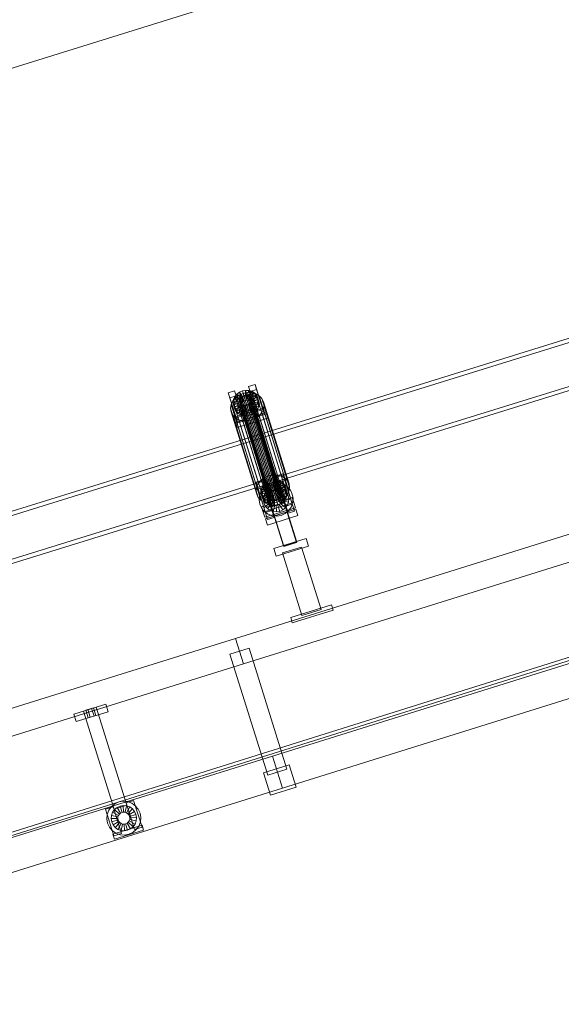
# Model space of a CAD drawing. Header units: millimetres. Extents: x -4395 to 65662, y -65530 to 6847.
# Tile 798 of 1034: x 17871 to 18682, y 692 to 2167. Entities that reach past the tile are written whole.
import ezdxf

# ---------------------------------------------------------------- set-up
doc = ezdxf.new("R2010")
doc.units = ezdxf.units.MM
doc.layers.add('COTAS_P', color=1, linetype='Continuous', lineweight=0)
doc.layers.add('lateral_C02', color=7, linetype='Continuous', lineweight=0)
doc.dimstyles.new('R19_100', dxfattribs={"dimtxt": 250, "dimasz": 150, "dimexe": 150, "dimexo": 80, "dimgap": 100, "dimtad": 1, "dimtih": 1, "dimtoh": 1, "dimdsep": 46, "dimcen": 0.09, "dimadec": 0, "dimazin": 0, "dimtfac": 1, "dimtdec": 4, "dimtofl": 0, "dimtmove": 0, "dimatfit": 3, "dimfxl": 1, "dimtolj": 1, "dimtzin": 0, "dimarcsym": 0})

# ---------------------------------------------------------------- blocks, each defined once
blk = doc.blocks.new('DIM_R33_4')
at = {"layer": 'COTAS_P'}
for p, q in [((15248.4, 1279.1), (24311.8, 4109.1)), ((24311.8, 4109.1), (24155.2, 4107.3)), ((24311.8, 4109.1), (24182.1, 4021.4)), ((24580.1, 3250), (24311.8, 4109.1)), ((15248.4, 1279.1), (15378.1, 1366.8)), ((15248.4, 1279.1), (15405, 1280.8)), ((15516.6, 420), (15248.4, 1279.1))]:
    blk.add_line(p, q, dxfattribs=at)
blk.add_text('9495 P', height=250, rotation=17.3406, dxfattribs=at).set_placement((19750.3, 2789.5))

msp = doc.modelspace()

# ---------------------------------------------------------------- linework, layer by layer
at = {"layer": 'lateral_C02'}
for p, q in [((15575.415, 232.817), (24634.01, 3078.273)), ((15576.913, 228.047), (24635.508, 3073.503)), ((19160.686, 1834.799), (18224.729, 1544.304)), ((18226.507, 1538.574), (19162.465, 1829.068)), ((18245.131, 1478.568), (19181.088, 1769.063)), ((19182.867, 1763.333), (18246.91, 1472.838)), ((18182.856, 1608.21), (18192.401, 1611.191)), ((18185.236, 1600.541), (18182.856, 1608.21)), ((18182.856, 1608.21), (18194.606, 1570.688)), ((18192.401, 1611.191), (18194.782, 1603.522)), ((18204.152, 1573.668), (18192.401, 1611.191)), ((18195.606, 1605.973), (18199.515, 1608.823)), ((18199.515, 1608.823), (18204.051, 1610.795)), ((18204.35, 1602.043), (18199.515, 1608.823)), ((18199.515, 1608.823), (18201.555, 1602.249)), ((18204.051, 1610.795), (18208.903, 1611.754)), ((18206.499, 1602.977), (18204.051, 1610.795)), ((18204.051, 1610.795), (18206.091, 1604.221)), ((18205.204, 1607.033), (18211.691, 1608.316)), ((18208.797, 1603.432), (18208.903, 1611.754)), ((18208.903, 1611.754), (18213.742, 1611.636)), ((18208.903, 1611.754), (18210.943, 1605.181)), ((18211.089, 1603.376), (18213.742, 1611.636)), ((18211.691, 1608.316), (18218.16, 1608.158)), ((18211.691, 1608.316), (18249.946, 1485.061)), ((18213.219, 1602.814), (18218.237, 1610.449)), ((18213.401, 1617.748), (18222.947, 1620.728)), ((18215.782, 1610.079), (18213.401, 1617.748)), ((18213.401, 1617.748), (18225.152, 1580.225)), ((18213.742, 1611.636), (18218.237, 1610.449)), ((18213.742, 1611.636), (18215.782, 1605.063)), ((18215.04, 1601.783), (18222.083, 1608.273)), ((18225.327, 1613.059), (18215.782, 1610.079)), ((18227.532, 1572.556), (18215.782, 1610.079)), ((18218.16, 1608.158), (18224.17, 1606.57)), ((18218.16, 1608.158), (18256.415, 1484.903)), ((18218.237, 1610.449), (18222.083, 1608.273)), ((18218.237, 1610.449), (18220.278, 1603.875)), ((18222.083, 1608.273), (18225.017, 1605.256)), ((18222.083, 1608.273), (18224.123, 1601.699)), ((18222.947, 1620.728), (18225.327, 1613.059)), ((18234.698, 1583.206), (18222.947, 1620.728)), ((18225.327, 1613.059), (18237.078, 1575.537)), ((18194.782, 1603.522), (18185.236, 1600.541)), ((18196.987, 1563.019), (18185.236, 1600.541)), ((18187.316, 1590.549), (18189.881, 1595.864)), ((18189.881, 1595.864), (18193.915, 1600.587)), ((18189.881, 1595.864), (18228.136, 1472.61)), ((18189.98, 1594.316), (18190.67, 1598.464)), ((18199.833, 1595.172), (18189.98, 1594.316)), ((18189.98, 1594.316), (18192.02, 1587.743)), ((18190.566, 1590.279), (18189.98, 1594.316)), ((18200.111, 1593.26), (18190.566, 1590.279)), ((18190.67, 1598.464), (18192.589, 1602.44)), ((18200.16, 1597.137), (18190.67, 1598.464)), ((18190.67, 1598.464), (18192.71, 1591.89)), ((18192.589, 1602.44), (18195.606, 1605.973)), ((18201.069, 1599.02), (18192.589, 1602.44)), ((18192.589, 1602.44), (18194.629, 1595.867)), ((18194.629, 1595.867), (18192.71, 1591.89)), ((18193.828, 1240.226), (19339.287, 1597.888)), ((18193.915, 1600.587), (18199.141, 1604.397)), ((18193.915, 1600.587), (18232.169, 1477.333)), ((18197.646, 1599.4), (18194.629, 1595.867)), ((18194.629, 1595.867), (18203.11, 1592.446)), ((18194.782, 1603.522), (18206.532, 1565.999)), ((18202.498, 1600.694), (18195.606, 1605.973)), ((18195.606, 1605.973), (18197.646, 1599.4)), ((18201.555, 1602.249), (18197.646, 1599.4)), ((18197.646, 1599.4), (18204.539, 1594.12)), ((18199.141, 1604.397), (18205.204, 1607.033)), ((18199.141, 1604.397), (18237.396, 1481.142)), ((18199.493, 1596.267), (18199.82, 1598.232)), ((18199.771, 1594.355), (18199.493, 1596.267)), ((18199.493, 1596.267), (18243.869, 1453.292)), ((18200.634, 1592.626), (18199.771, 1594.355)), ((18199.771, 1594.355), (18244.146, 1451.38)), ((18199.82, 1598.232), (18200.729, 1600.116)), ((18199.82, 1598.232), (18244.196, 1455.257)), ((18200.16, 1597.137), (18199.833, 1595.172)), ((18201.874, 1588.598), (18199.833, 1595.172)), ((18199.833, 1595.172), (18200.111, 1593.26)), ((18202.151, 1586.686), (18200.111, 1593.26)), ((18200.111, 1593.26), (18200.974, 1591.53)), ((18201.069, 1599.02), (18200.16, 1597.137)), ((18202.201, 1590.563), (18200.16, 1597.137)), ((18200.729, 1600.116), (18202.158, 1601.789)), ((18200.729, 1600.116), (18245.105, 1457.14)), ((18202.498, 1600.694), (18201.069, 1599.02)), ((18203.11, 1592.446), (18201.069, 1599.02)), ((18206.091, 1604.221), (18201.555, 1602.249)), ((18201.555, 1602.249), (18206.391, 1595.47)), ((18202.158, 1601.789), (18204.01, 1603.139)), ((18202.158, 1601.789), (18246.534, 1458.814)), ((18204.35, 1602.043), (18202.498, 1600.694)), ((18204.539, 1594.12), (18202.498, 1600.694)), ((18203.11, 1592.446), (18204.539, 1594.12)), ((18204.01, 1603.139), (18206.159, 1604.073)), ((18204.01, 1603.139), (18248.386, 1460.164)), ((18206.499, 1602.977), (18204.35, 1602.043)), ((18206.391, 1595.47), (18204.35, 1602.043)), ((18204.539, 1594.12), (18206.391, 1595.47)), ((18205.204, 1607.033), (18243.459, 1483.778)), ((18210.943, 1605.181), (18206.091, 1604.221)), ((18206.091, 1604.221), (18208.539, 1596.404)), ((18206.159, 1604.073), (18208.457, 1604.528)), ((18206.159, 1604.073), (18250.534, 1461.098)), ((18206.391, 1595.47), (18208.539, 1596.404)), ((18208.797, 1603.432), (18206.499, 1602.977)), ((18208.539, 1596.404), (18206.499, 1602.977)), ((18208.457, 1604.528), (18210.749, 1604.472)), ((18208.457, 1604.528), (18252.833, 1461.552)), ((18208.539, 1596.404), (18210.838, 1596.858)), ((18211.089, 1603.376), (18208.797, 1603.432)), ((18210.838, 1596.858), (18208.797, 1603.432)), ((18210.749, 1604.472), (18212.879, 1603.909)), ((18210.749, 1604.472), (18255.125, 1461.496)), ((18210.943, 1605.181), (18210.838, 1596.858)), ((18210.838, 1596.858), (18213.13, 1596.803)), ((18215.782, 1605.063), (18210.943, 1605.181)), ((18213.219, 1602.814), (18211.089, 1603.376)), ((18213.13, 1596.803), (18211.089, 1603.376)), ((18212.879, 1603.909), (18214.7, 1602.878)), ((18212.879, 1603.909), (18257.254, 1460.934)), ((18215.782, 1605.063), (18213.13, 1596.803)), ((18213.13, 1596.803), (18215.259, 1596.24)), ((18215.04, 1601.783), (18213.219, 1602.814)), ((18215.259, 1596.24), (18213.219, 1602.814)), ((18215.995, 1593.96), (18214.565, 1592.286)), ((18214.7, 1602.878), (18216.09, 1601.45)), ((18214.7, 1602.878), (18259.076, 1459.903)), ((18216.43, 1600.354), (18215.04, 1601.783)), ((18217.081, 1595.209), (18215.04, 1601.783)), ((18220.278, 1603.875), (18215.259, 1596.24)), ((18215.259, 1596.24), (18217.081, 1595.209)), ((18220.278, 1603.875), (18215.782, 1605.063)), ((18216.903, 1595.843), (18215.995, 1593.96)), ((18215.995, 1593.96), (18260.37, 1450.984)), ((18216.09, 1601.45), (18216.953, 1599.72)), ((18216.09, 1601.45), (18260.465, 1458.474)), ((18216.335, 1592.864), (18217.244, 1594.747)), ((18216.43, 1600.354), (18225.017, 1605.256)), ((18217.293, 1598.624), (18216.43, 1600.354)), ((18218.47, 1593.78), (18216.43, 1600.354)), ((18217.23, 1597.808), (18216.903, 1595.843)), ((18216.903, 1595.843), (18261.279, 1452.868)), ((18216.953, 1599.72), (18217.23, 1597.808)), ((18261.328, 1456.745), (18216.953, 1599.72)), ((18224.123, 1601.699), (18217.081, 1595.209)), ((18217.081, 1595.209), (18218.47, 1593.78)), ((18217.23, 1597.808), (18261.606, 1454.832)), ((18217.244, 1594.747), (18217.57, 1596.712)), ((18217.244, 1594.747), (18226.734, 1593.42)), ((18219.284, 1588.174), (18217.244, 1594.747)), ((18226.838, 1601.605), (18217.293, 1598.624)), ((18217.293, 1598.624), (18219.333, 1592.051)), ((18217.57, 1596.712), (18217.293, 1598.624)), ((18217.57, 1596.712), (18227.424, 1597.568)), ((18219.611, 1590.139), (18217.57, 1596.712)), ((18227.057, 1598.683), (18218.47, 1593.78)), ((18218.47, 1593.78), (18219.333, 1592.051)), ((18219.333, 1592.051), (18228.879, 1595.031)), ((18224.123, 1601.699), (18220.278, 1603.875)), ((18227.057, 1598.683), (18224.123, 1601.699)), ((18224.17, 1606.57), (18229.311, 1603.661)), ((18224.17, 1606.57), (18262.424, 1483.316)), ((18226.734, 1593.42), (18224.815, 1589.444)), ((18225.017, 1605.256), (18226.838, 1601.605)), ((18225.017, 1605.256), (18227.057, 1598.683)), ((18227.424, 1597.568), (18226.734, 1593.42)), ((18226.734, 1593.42), (18228.774, 1586.846)), ((18228.879, 1595.031), (18226.838, 1601.605)), ((18226.838, 1601.605), (18227.424, 1597.568)), ((18228.879, 1595.031), (18227.057, 1598.683)), ((18227.424, 1597.568), (18229.464, 1590.994)), ((18229.464, 1590.994), (18228.879, 1595.031)), ((18229.311, 1603.661), (18233.232, 1599.629)), ((18229.311, 1603.661), (18267.565, 1480.407)), ((18233.232, 1599.629), (18235.668, 1594.748)), ((18233.232, 1599.629), (18271.487, 1476.374)), ((18235.668, 1594.748), (18236.451, 1589.351)), ((18273.923, 1471.493), (18235.668, 1594.748)), ((18186.394, 1585.004), (18187.316, 1590.549)), ((18187.177, 1579.607), (18186.394, 1585.004)), ((18186.394, 1585.004), (18224.648, 1461.749)), ((18189.612, 1574.726), (18187.177, 1579.607)), ((18187.177, 1579.607), (18225.431, 1456.352)), ((18187.316, 1590.549), (18225.571, 1467.294)), ((18190.566, 1590.279), (18192.606, 1583.705)), ((18192.387, 1586.628), (18190.566, 1590.279)), ((18191.253, 1571.357), (18237.072, 1585.664)), ((18192.71, 1591.89), (18192.02, 1587.743)), ((18192.02, 1587.743), (18201.874, 1588.598)), ((18192.02, 1587.743), (18192.606, 1583.705)), ((18200.974, 1591.53), (18192.387, 1586.628)), ((18192.387, 1586.628), (18194.428, 1580.054)), ((18195.321, 1583.611), (18192.387, 1586.628)), ((18192.606, 1583.705), (18202.151, 1586.686)), ((18192.606, 1583.705), (18194.428, 1580.054)), ((18192.71, 1591.89), (18202.201, 1590.563)), ((18194.428, 1580.054), (18203.014, 1584.956)), ((18194.428, 1580.054), (18197.361, 1577.038)), ((18202.364, 1590.101), (18195.321, 1583.611)), ((18195.321, 1583.611), (18197.361, 1577.038)), ((18199.166, 1581.435), (18195.321, 1583.611)), ((18197.361, 1577.038), (18204.404, 1583.528)), ((18204.185, 1589.07), (18199.166, 1581.435)), ((18199.166, 1581.435), (18201.207, 1574.862)), ((18203.662, 1580.248), (18199.166, 1581.435)), ((18202.024, 1591.197), (18200.634, 1592.626)), ((18200.634, 1592.626), (18245.009, 1449.65)), ((18203.014, 1584.956), (18200.974, 1591.53)), ((18200.974, 1591.53), (18202.364, 1590.101)), ((18201.207, 1574.862), (18206.225, 1582.497)), ((18201.874, 1588.598), (18202.201, 1590.563)), ((18202.151, 1586.686), (18201.874, 1588.598)), ((18203.845, 1590.166), (18202.024, 1591.197)), ((18202.024, 1591.197), (18246.399, 1448.221)), ((18203.014, 1584.956), (18202.151, 1586.686)), ((18202.201, 1590.563), (18203.11, 1592.446)), ((18204.404, 1583.528), (18202.364, 1590.101)), ((18202.364, 1590.101), (18204.185, 1589.07)), ((18204.404, 1583.528), (18203.014, 1584.956)), ((18206.315, 1588.508), (18203.662, 1580.248)), ((18203.662, 1580.248), (18205.702, 1573.674)), ((18208.501, 1580.13), (18203.662, 1580.248)), ((18205.974, 1589.603), (18203.845, 1590.166)), ((18203.845, 1590.166), (18248.221, 1447.191)), ((18206.225, 1582.497), (18204.185, 1589.07)), ((18204.185, 1589.07), (18206.315, 1588.508)), ((18206.225, 1582.497), (18204.404, 1583.528)), ((18205.702, 1573.674), (18208.355, 1581.934)), ((18208.267, 1589.548), (18205.974, 1589.603)), ((18205.974, 1589.603), (18250.35, 1446.628)), ((18208.355, 1581.934), (18206.225, 1582.497)), ((18208.355, 1581.934), (18206.315, 1588.508)), ((18206.315, 1588.508), (18208.607, 1588.452)), ((18210.565, 1590.002), (18208.267, 1589.548)), ((18208.267, 1589.548), (18252.642, 1446.572)), ((18210.647, 1581.878), (18208.355, 1581.934)), ((18208.607, 1588.452), (18208.501, 1580.13)), ((18213.353, 1581.089), (18208.501, 1580.13)), ((18208.501, 1580.13), (18210.541, 1573.556)), ((18208.607, 1588.452), (18210.905, 1588.907)), ((18210.647, 1581.878), (18208.607, 1588.452)), ((18210.541, 1573.556), (18210.647, 1581.878)), ((18212.714, 1590.936), (18210.565, 1590.002)), ((18210.565, 1590.002), (18254.941, 1447.027)), ((18212.945, 1582.333), (18210.647, 1581.878)), ((18210.905, 1588.907), (18213.054, 1589.841)), ((18210.905, 1588.907), (18213.353, 1581.089)), ((18212.945, 1582.333), (18210.905, 1588.907)), ((18214.565, 1592.286), (18212.714, 1590.936)), ((18212.714, 1590.936), (18257.089, 1447.961)), ((18215.094, 1583.267), (18212.945, 1582.333)), ((18215.393, 1574.516), (18212.945, 1582.333)), ((18213.054, 1589.841), (18214.905, 1591.19)), ((18213.054, 1589.841), (18217.889, 1583.061)), ((18215.094, 1583.267), (18213.054, 1589.841)), ((18217.889, 1583.061), (18213.353, 1581.089)), ((18213.353, 1581.089), (18215.393, 1574.516)), ((18214.565, 1592.286), (18258.941, 1449.311)), ((18214.905, 1591.19), (18216.335, 1592.864)), ((18214.905, 1591.19), (18221.798, 1585.911)), ((18216.946, 1584.617), (18214.905, 1591.19)), ((18216.946, 1584.617), (18215.094, 1583.267)), ((18219.929, 1576.488), (18215.094, 1583.267)), ((18216.335, 1592.864), (18224.815, 1589.444)), ((18218.375, 1586.29), (18216.335, 1592.864)), ((18218.375, 1586.29), (18216.946, 1584.617)), ((18223.839, 1579.337), (18216.946, 1584.617)), ((18221.798, 1585.911), (18217.889, 1583.061)), ((18217.889, 1583.061), (18219.929, 1576.488)), ((18219.284, 1588.174), (18218.375, 1586.29)), ((18226.856, 1582.87), (18218.375, 1586.29)), ((18219.611, 1590.139), (18219.284, 1588.174)), ((18228.774, 1586.846), (18219.284, 1588.174)), ((18219.333, 1592.051), (18219.611, 1590.139)), ((18229.464, 1590.994), (18219.611, 1590.139)), ((18219.929, 1576.488), (18223.839, 1579.337)), ((18224.815, 1589.444), (18221.798, 1585.911)), ((18221.798, 1585.911), (18223.839, 1579.337)), ((18223.839, 1579.337), (18226.856, 1582.87)), ((18224.815, 1589.444), (18226.856, 1582.87)), ((18234.698, 1583.206), (18225.152, 1580.225)), ((18225.152, 1580.225), (18227.532, 1572.556)), ((18226.856, 1582.87), (18228.774, 1586.846)), ((18228.774, 1586.846), (18229.464, 1590.994)), ((18232.963, 1578.49), (18228.93, 1573.767)), ((18235.529, 1583.806), (18232.963, 1578.49)), ((18232.963, 1578.49), (18271.218, 1455.236)), ((18237.078, 1575.537), (18234.698, 1583.206)), ((18236.451, 1589.351), (18235.529, 1583.806)), ((18235.529, 1583.806), (18273.783, 1460.551)), ((18236.451, 1589.351), (18274.706, 1466.096)), ((18237.072, 1585.664), (18239.452, 1577.994)), ((18239.52, 1577.846), (18237.072, 1585.664)), ((18193.534, 1570.693), (18189.612, 1574.726)), ((18189.612, 1574.726), (18227.867, 1451.471)), ((18193.634, 1563.688), (18191.253, 1571.357)), ((18191.253, 1571.357), (18193.701, 1563.54)), ((18198.675, 1567.784), (18193.534, 1570.693)), ((18193.534, 1570.693), (18231.789, 1447.439)), ((18239.452, 1577.994), (18193.634, 1563.688)), ((18196.082, 1555.871), (18193.634, 1563.688)), ((18239.52, 1577.846), (18193.701, 1563.54)), ((18204.152, 1573.668), (18194.606, 1570.688)), ((18194.606, 1570.688), (18196.987, 1563.019)), ((18196.082, 1555.871), (18241.9, 1570.177)), ((18196.987, 1563.019), (18206.532, 1565.999)), ((18197.361, 1577.038), (18201.207, 1574.862)), ((18204.684, 1566.197), (18198.675, 1567.784)), ((18198.675, 1567.784), (18236.93, 1444.529)), ((18201.207, 1574.862), (18205.702, 1573.674)), ((18206.532, 1565.999), (18204.152, 1573.668)), ((18211.153, 1566.039), (18204.684, 1566.197)), ((18204.684, 1566.197), (18242.939, 1442.942)), ((18205.702, 1573.674), (18210.541, 1573.556)), ((18205.769, 1571.817), (18224.86, 1577.778)), ((18205.845, 1571.573), (18205.769, 1571.817)), ((18266.162, 1378.412), (18205.769, 1571.817)), ((18224.936, 1577.535), (18205.845, 1571.573)), ((18266.238, 1378.169), (18205.845, 1571.573)), ((18210.541, 1573.556), (18215.393, 1574.516)), ((18217.64, 1567.322), (18211.153, 1566.039)), ((18211.153, 1566.039), (18249.408, 1442.784)), ((18215.393, 1574.516), (18219.929, 1576.488)), ((18223.704, 1569.958), (18217.64, 1567.322)), ((18217.64, 1567.322), (18255.895, 1444.067)), ((18228.93, 1573.767), (18223.704, 1569.958)), ((18223.704, 1569.958), (18261.958, 1446.703)), ((18224.86, 1577.778), (18224.936, 1577.535)), ((18285.253, 1384.373), (18224.86, 1577.778)), ((18224.936, 1577.535), (18285.329, 1384.13)), ((18227.532, 1572.556), (18237.078, 1575.537)), ((18228.93, 1573.767), (18267.185, 1450.512)), ((18239.452, 1577.994), (18241.9, 1570.177)), ((18241.9, 1570.177), (18239.52, 1577.846)), ((18193.701, 1563.54), (18196.082, 1555.871)), ((18205.75, 1202.044), (19351.209, 1559.706)), ((18224.729, 1544.304), (17288.772, 1253.81)), ((17290.55, 1248.079), (18226.507, 1538.574)), ((18245.131, 1478.568), (18224.729, 1544.304)), ((18224.729, 1544.304), (18226.507, 1538.574)), ((18226.507, 1538.574), (18246.91, 1472.838)), ((17309.174, 1188.074), (18245.131, 1478.568)), ((18224.511, 1474), (18234.057, 1476.98)), ((18232.169, 1477.333), (18228.136, 1472.61)), ((18237.396, 1481.142), (18232.169, 1477.333)), ((18234.057, 1476.98), (18236.437, 1469.311)), ((18245.807, 1439.458), (18234.057, 1476.98)), ((18243.459, 1483.778), (18237.396, 1481.142)), ((18241.17, 1474.612), (18245.706, 1476.584)), ((18249.946, 1485.061), (18243.459, 1483.778)), ((18245.706, 1476.584), (18250.558, 1477.544)), ((18248.154, 1468.767), (18245.706, 1476.584)), ((18245.706, 1476.584), (18247.746, 1470.011)), ((18256.415, 1484.903), (18249.946, 1485.061)), ((18250.452, 1469.221), (18250.558, 1477.544)), ((18250.558, 1477.544), (18255.397, 1477.426)), ((18250.558, 1477.544), (18252.599, 1470.97)), ((18252.744, 1469.166), (18255.397, 1477.426)), ((18254.874, 1468.603), (18259.893, 1476.238)), ((18255.057, 1483.537), (18264.602, 1486.518)), ((18257.437, 1475.868), (18255.057, 1483.537)), ((18255.057, 1483.537), (18266.807, 1446.015)), ((18255.397, 1477.426), (18259.893, 1476.238)), ((18255.397, 1477.426), (18257.437, 1470.852)), ((18262.424, 1483.316), (18256.415, 1484.903)), ((18266.982, 1478.849), (18257.437, 1475.868)), ((18269.187, 1438.346), (18257.437, 1475.868)), ((18258.125, 1473.826), (18267.671, 1476.806)), ((18259.893, 1476.238), (18263.738, 1474.062)), ((18259.893, 1476.238), (18261.933, 1469.665)), ((18267.565, 1480.407), (18262.424, 1483.316)), ((18264.602, 1486.518), (18266.982, 1478.849)), ((18276.353, 1448.995), (18264.602, 1486.518)), ((18266.982, 1478.849), (18278.733, 1441.326)), ((18271.487, 1476.374), (18267.565, 1480.407)), ((18281.977, 1430.988), (18267.671, 1476.806)), ((18273.923, 1471.493), (18271.487, 1476.374)), ((18246.91, 1472.838), (17310.953, 1182.344)), ((18226.891, 1466.331), (18224.511, 1474)), ((18224.511, 1474), (18236.262, 1436.477)), ((18225.571, 1467.294), (18224.648, 1461.749)), ((18224.648, 1461.749), (18225.431, 1456.352)), ((18228.136, 1472.61), (18225.571, 1467.294)), ((18236.437, 1469.311), (18226.891, 1466.331)), ((18238.642, 1428.808), (18226.891, 1466.331)), ((18227.58, 1464.288), (18237.125, 1467.269)), ((18227.58, 1464.288), (18241.886, 1418.47)), ((18229.698, 1454.159), (18231.983, 1460.384)), ((18231.635, 1460.106), (18232.325, 1464.254)), ((18241.489, 1460.961), (18231.635, 1460.106)), ((18231.983, 1460.384), (18235.801, 1465.804)), ((18232.325, 1464.254), (18234.244, 1468.23)), ((18241.815, 1462.926), (18232.325, 1464.254)), ((18232.325, 1464.254), (18234.365, 1457.68)), ((18234.244, 1468.23), (18237.261, 1471.763)), ((18242.724, 1464.81), (18234.244, 1468.23)), ((18234.244, 1468.23), (18236.284, 1461.656)), ((18236.284, 1461.656), (18234.365, 1457.68)), ((18235.801, 1465.804), (18240.893, 1470.052)), ((18239.301, 1465.189), (18236.284, 1461.656)), ((18236.284, 1461.656), (18244.765, 1458.236)), ((18236.437, 1469.311), (18248.187, 1431.789)), ((18251.432, 1421.45), (18237.125, 1467.269)), ((18237.261, 1471.763), (18241.17, 1474.612)), ((18244.154, 1466.483), (18237.261, 1471.763)), ((18237.261, 1471.763), (18239.301, 1465.189)), ((18237.652, 1457.413), (18240.508, 1461.468)), ((18243.21, 1468.039), (18239.301, 1465.189)), ((18239.301, 1465.189), (18246.194, 1459.91)), ((18240.508, 1461.468), (18244.316, 1464.645)), ((18247.862, 1454.691), (18240.508, 1461.468)), ((18240.893, 1470.052), (18246.91, 1472.838)), ((18246.005, 1467.833), (18241.17, 1474.612)), ((18241.17, 1474.612), (18243.21, 1468.039)), ((18241.815, 1462.926), (18241.489, 1460.961)), ((18243.529, 1454.388), (18241.489, 1460.961)), ((18241.489, 1460.961), (18241.766, 1459.049)), ((18242.724, 1464.81), (18241.815, 1462.926)), ((18243.856, 1456.353), (18241.815, 1462.926)), ((18244.154, 1466.483), (18242.724, 1464.81)), ((18244.765, 1458.236), (18242.724, 1464.81)), ((18247.746, 1470.011), (18243.21, 1468.039)), ((18243.21, 1468.039), (18248.046, 1461.259)), ((18246.005, 1467.833), (18244.154, 1466.483)), ((18246.194, 1459.91), (18244.154, 1466.483)), ((18244.316, 1464.645), (18248.817, 1466.729)), ((18249.666, 1456.196), (18244.316, 1464.645)), ((18248.154, 1468.767), (18246.005, 1467.833)), ((18248.046, 1461.259), (18246.005, 1467.833)), ((18246.194, 1459.91), (18248.046, 1461.259)), ((18246.91, 1472.838), (18253.443, 1473.971)), ((18252.599, 1470.97), (18247.746, 1470.011)), ((18247.746, 1470.011), (18250.194, 1462.193)), ((18248.046, 1461.259), (18250.194, 1462.193)), ((18250.452, 1469.221), (18248.154, 1468.767)), ((18250.194, 1462.193), (18248.154, 1468.767)), ((18250.534, 1461.098), (18248.386, 1460.164)), ((18248.817, 1466.729), (18253.704, 1467.577)), ((18251.798, 1457.183), (18248.817, 1466.729)), ((18250.194, 1462.193), (18252.493, 1462.648)), ((18252.744, 1469.166), (18250.452, 1469.221)), ((18252.493, 1462.648), (18250.452, 1469.221)), ((18252.833, 1461.552), (18250.534, 1461.098)), ((18252.599, 1470.97), (18252.493, 1462.648)), ((18252.493, 1462.648), (18254.785, 1462.592)), ((18257.437, 1470.852), (18252.599, 1470.97)), ((18254.874, 1468.603), (18252.744, 1469.166)), ((18254.785, 1462.592), (18252.744, 1469.166)), ((18255.125, 1461.496), (18252.833, 1461.552)), ((18253.443, 1473.971), (18260.047, 1473.375)), ((18254.113, 1457.585), (18253.704, 1467.577)), ((18253.704, 1467.577), (18258.644, 1467.131)), ((18257.437, 1470.852), (18254.785, 1462.592)), ((18254.785, 1462.592), (18256.914, 1462.03)), ((18256.695, 1467.572), (18254.874, 1468.603)), ((18256.914, 1462.03), (18254.874, 1468.603)), ((18257.254, 1460.934), (18255.125, 1461.496)), ((18256.453, 1457.374), (18258.644, 1467.131)), ((18256.695, 1467.572), (18263.738, 1474.062)), ((18258.085, 1466.143), (18256.695, 1467.572)), ((18258.736, 1460.999), (18256.695, 1467.572)), ((18261.933, 1469.665), (18256.914, 1462.03)), ((18256.914, 1462.03), (18258.736, 1460.999)), ((18259.076, 1459.903), (18257.254, 1460.934)), ((18261.933, 1469.665), (18257.437, 1470.852)), ((18257.99, 1458.653), (18258.899, 1460.537)), ((18258.085, 1466.143), (18266.672, 1471.046)), ((18258.948, 1464.414), (18258.085, 1466.143)), ((18260.125, 1459.57), (18258.085, 1466.143)), ((18258.125, 1473.826), (18272.432, 1428.007)), ((18258.644, 1467.131), (18263.301, 1465.421)), ((18258.658, 1456.564), (18263.301, 1465.421)), ((18265.778, 1467.488), (18258.736, 1460.999)), ((18258.736, 1460.999), (18260.125, 1459.57)), ((18258.899, 1460.537), (18259.226, 1462.502)), ((18258.899, 1460.537), (18268.389, 1459.209)), ((18260.939, 1453.963), (18258.899, 1460.537)), ((18268.494, 1467.394), (18258.948, 1464.414)), ((18258.948, 1464.414), (18260.988, 1457.84)), ((18259.226, 1462.502), (18258.948, 1464.414)), ((18259.226, 1462.502), (18269.079, 1463.357)), ((18261.266, 1455.928), (18259.226, 1462.502)), ((18260.047, 1473.375), (18266.271, 1471.09)), ((18268.712, 1464.472), (18260.125, 1459.57)), ((18260.579, 1455.211), (18267.356, 1462.565)), ((18260.988, 1457.84), (18270.534, 1460.821)), ((18265.778, 1467.488), (18261.933, 1469.665)), ((18263.301, 1465.421), (18267.356, 1462.565)), ((18263.738, 1474.062), (18266.672, 1471.046)), ((18263.738, 1474.062), (18265.778, 1467.488)), ((18268.712, 1464.472), (18265.778, 1467.488)), ((18266.271, 1471.09), (18271.692, 1467.271)), ((18266.672, 1471.046), (18268.494, 1467.394)), ((18266.672, 1471.046), (18268.712, 1464.472)), ((18267.356, 1462.565), (18270.533, 1458.757)), ((18269.079, 1463.357), (18268.389, 1459.209)), ((18270.534, 1460.821), (18268.494, 1467.394)), ((18268.494, 1467.394), (18269.079, 1463.357)), ((18270.534, 1460.821), (18268.712, 1464.472)), ((18269.079, 1463.357), (18271.12, 1456.784)), ((18271.12, 1456.784), (18270.534, 1460.821)), ((18271.218, 1455.236), (18273.783, 1460.551)), ((18271.692, 1467.271), (18275.94, 1462.18)), ((18273.783, 1460.551), (18274.706, 1466.096)), ((18274.706, 1466.096), (18273.923, 1471.493)), ((18275.94, 1462.18), (18278.726, 1456.163)), ((18225.431, 1456.352), (18227.867, 1451.471)), ((18227.867, 1451.471), (18231.789, 1447.439)), ((18229.102, 1447.555), (18229.698, 1454.159)), ((18230.235, 1441.022), (18229.102, 1447.555)), ((18231.635, 1460.106), (18233.675, 1453.532)), ((18232.221, 1456.068), (18231.635, 1460.106)), ((18231.789, 1447.439), (18236.93, 1444.529)), ((18241.766, 1459.049), (18232.221, 1456.068)), ((18232.221, 1456.068), (18234.261, 1449.495)), ((18234.042, 1452.417), (18232.221, 1456.068)), ((18232.908, 1437.147), (18278.727, 1451.453)), ((18234.365, 1457.68), (18233.675, 1453.532)), ((18233.675, 1453.532), (18243.529, 1454.388)), ((18233.675, 1453.532), (18234.261, 1449.495)), ((18242.629, 1457.32), (18234.042, 1452.417)), ((18234.042, 1452.417), (18236.083, 1445.844)), ((18236.976, 1449.401), (18234.042, 1452.417)), ((18234.261, 1449.495), (18243.806, 1452.475)), ((18234.261, 1449.495), (18236.083, 1445.844)), ((18234.365, 1457.68), (18243.856, 1456.353)), ((18235.496, 1447.816), (18235.942, 1452.756)), ((18245.488, 1448.225), (18235.496, 1447.816)), ((18236.344, 1442.929), (18235.496, 1447.816)), ((18235.942, 1452.756), (18237.652, 1457.413)), ((18245.699, 1450.565), (18235.942, 1452.756)), ((18236.083, 1445.844), (18244.669, 1450.746)), ((18236.083, 1445.844), (18239.016, 1442.827)), ((18245.889, 1445.91), (18236.344, 1442.929)), ((18244.019, 1455.891), (18236.976, 1449.401)), ((18236.976, 1449.401), (18239.016, 1442.827)), ((18240.822, 1447.225), (18236.976, 1449.401)), ((18246.509, 1452.77), (18237.652, 1457.413)), ((18239.016, 1442.827), (18246.059, 1449.317)), ((18245.84, 1454.86), (18240.822, 1447.225)), ((18240.822, 1447.225), (18242.862, 1440.651)), ((18245.317, 1446.037), (18240.822, 1447.225)), ((18243.806, 1452.475), (18241.766, 1459.049)), ((18241.766, 1459.049), (18242.629, 1457.32)), ((18244.669, 1450.746), (18242.629, 1457.32)), ((18242.629, 1457.32), (18244.019, 1455.891)), ((18242.862, 1440.651), (18247.881, 1448.286)), ((18243.529, 1454.388), (18243.856, 1456.353)), ((18243.806, 1452.475), (18243.529, 1454.388)), ((18244.669, 1450.746), (18243.806, 1452.475)), ((18243.856, 1456.353), (18244.765, 1458.236)), ((18244.196, 1455.257), (18243.869, 1453.292)), ((18243.869, 1453.292), (18244.146, 1451.38)), ((18246.059, 1449.317), (18244.019, 1455.891)), ((18244.019, 1455.891), (18245.84, 1454.86)), ((18244.146, 1451.38), (18245.009, 1449.65)), ((18245.105, 1457.14), (18244.196, 1455.257)), ((18246.059, 1449.317), (18244.669, 1450.746)), ((18244.765, 1458.236), (18246.194, 1459.91)), ((18245.009, 1449.65), (18246.399, 1448.221)), ((18246.534, 1458.814), (18245.105, 1457.14)), ((18247.97, 1454.297), (18245.317, 1446.037)), ((18245.317, 1446.037), (18247.357, 1439.464)), ((18250.156, 1445.919), (18245.317, 1446.037)), ((18245.488, 1448.225), (18245.699, 1450.565)), ((18245.889, 1445.91), (18245.488, 1448.225)), ((18245.699, 1450.565), (18246.509, 1452.77)), ((18247.881, 1448.286), (18245.84, 1454.86)), ((18245.84, 1454.86), (18247.97, 1454.297)), ((18246.876, 1443.778), (18245.889, 1445.91)), ((18247.881, 1448.286), (18246.059, 1449.317)), ((18246.399, 1448.221), (18248.221, 1447.191)), ((18246.509, 1452.77), (18247.862, 1454.691)), ((18248.386, 1460.164), (18246.534, 1458.814)), ((18247.357, 1439.464), (18250.01, 1447.724)), ((18247.862, 1454.691), (18249.666, 1456.196)), ((18250.01, 1447.724), (18247.881, 1448.286)), ((18250.01, 1447.724), (18247.97, 1454.297)), ((18247.97, 1454.297), (18250.262, 1454.241)), ((18248.221, 1447.191), (18250.35, 1446.628)), ((18249.666, 1456.196), (18251.798, 1457.183)), ((18252.302, 1447.668), (18250.01, 1447.724)), ((18250.262, 1454.241), (18250.156, 1445.919)), ((18255.008, 1446.879), (18250.156, 1445.919)), ((18250.156, 1445.919), (18252.196, 1439.346)), ((18250.262, 1454.241), (18252.56, 1454.696)), ((18252.302, 1447.668), (18250.262, 1454.241)), ((18250.35, 1446.628), (18252.642, 1446.572)), ((18251.798, 1457.183), (18254.113, 1457.585)), ((18252.196, 1439.346), (18252.302, 1447.668)), ((18254.601, 1448.122), (18252.302, 1447.668)), ((18252.56, 1454.696), (18254.709, 1455.63)), ((18252.56, 1454.696), (18255.008, 1446.879)), ((18254.601, 1448.122), (18252.56, 1454.696)), ((18252.642, 1446.572), (18254.941, 1447.027)), ((18254.113, 1457.585), (18256.453, 1457.374)), ((18256.749, 1449.056), (18254.601, 1448.122)), ((18257.049, 1440.305), (18254.601, 1448.122)), ((18254.709, 1455.63), (18256.561, 1456.98)), ((18254.709, 1455.63), (18259.544, 1448.851)), ((18256.749, 1449.056), (18254.709, 1455.63)), ((18254.941, 1447.027), (18257.089, 1447.961)), ((18259.544, 1448.851), (18255.008, 1446.879)), ((18255.008, 1446.879), (18257.049, 1440.305)), ((18255.895, 1444.067), (18261.958, 1446.703)), ((18256.453, 1457.374), (18258.658, 1456.564)), ((18256.561, 1456.98), (18257.99, 1458.653)), ((18256.561, 1456.98), (18263.453, 1451.7)), ((18258.601, 1450.406), (18256.561, 1456.98)), ((18258.601, 1450.406), (18256.749, 1449.056)), ((18261.584, 1442.277), (18256.749, 1449.056)), ((18257.089, 1447.961), (18258.941, 1449.311)), ((18257.99, 1458.653), (18266.47, 1455.233)), ((18260.03, 1452.08), (18257.99, 1458.653)), ((18260.03, 1452.08), (18258.601, 1450.406)), ((18265.494, 1445.127), (18258.601, 1450.406)), ((18258.658, 1456.564), (18260.579, 1455.211)), ((18258.941, 1449.311), (18260.37, 1450.984)), ((18260.465, 1458.474), (18259.076, 1459.903)), ((18263.453, 1451.7), (18259.544, 1448.851)), ((18259.544, 1448.851), (18261.584, 1442.277)), ((18260.939, 1453.963), (18260.03, 1452.08)), ((18268.511, 1448.66), (18260.03, 1452.08)), ((18260.125, 1459.57), (18260.988, 1457.84)), ((18260.37, 1450.984), (18261.279, 1452.868)), ((18261.328, 1456.745), (18260.465, 1458.474)), ((18260.579, 1455.211), (18262.084, 1453.407)), ((18261.266, 1455.928), (18260.939, 1453.963)), ((18270.43, 1452.636), (18260.939, 1453.963)), ((18260.988, 1457.84), (18261.266, 1455.928)), ((18271.12, 1456.784), (18261.266, 1455.928)), ((18261.279, 1452.868), (18261.606, 1454.832)), ((18261.606, 1454.832), (18261.328, 1456.745)), ((18261.958, 1446.703), (18267.185, 1450.512)), ((18262.084, 1453.407), (18270.533, 1458.757)), ((18262.084, 1453.407), (18263.071, 1451.275)), ((18263.262, 1446.62), (18262.452, 1444.415)), ((18272.617, 1454.255), (18263.071, 1451.275)), ((18263.071, 1451.275), (18263.473, 1448.96)), ((18263.473, 1448.96), (18263.262, 1446.62)), ((18263.262, 1446.62), (18273.019, 1444.429)), ((18266.47, 1455.233), (18263.453, 1451.7)), ((18263.453, 1451.7), (18265.494, 1445.127)), ((18263.473, 1448.96), (18273.465, 1449.368)), ((18265.494, 1445.127), (18268.511, 1448.66)), ((18268.389, 1459.209), (18266.47, 1455.233)), ((18266.47, 1455.233), (18268.511, 1448.66)), ((18276.353, 1448.995), (18266.807, 1446.015)), ((18266.807, 1446.015), (18269.187, 1438.346)), ((18267.185, 1450.512), (18271.218, 1455.236)), ((18268.389, 1459.209), (18270.43, 1452.636)), ((18268.511, 1448.66), (18270.43, 1452.636)), ((18270.43, 1452.636), (18271.12, 1456.784)), ((18270.533, 1458.757), (18272.617, 1454.255)), ((18272.617, 1454.255), (18273.465, 1449.368)), ((18273.465, 1449.368), (18273.019, 1444.429)), ((18278.733, 1441.326), (18276.353, 1448.995)), ((18278.726, 1456.163), (18279.859, 1449.63)), ((18278.727, 1451.453), (18281.107, 1443.784)), ((18281.175, 1443.636), (18278.727, 1451.453)), ((18279.859, 1449.63), (18279.263, 1443.026)), ((18233.02, 1435.005), (18230.235, 1441.022)), ((18235.289, 1429.477), (18232.908, 1437.147)), ((18232.908, 1437.147), (18235.356, 1429.329)), ((18237.268, 1429.913), (18233.02, 1435.005)), ((18281.107, 1443.784), (18235.289, 1429.477)), ((18281.175, 1443.636), (18235.356, 1429.329)), ((18245.807, 1439.458), (18236.262, 1436.477)), ((18236.262, 1436.477), (18238.642, 1428.808)), ((18238.428, 1438.428), (18236.344, 1442.929)), ((18236.93, 1444.529), (18242.939, 1442.942)), ((18237.737, 1421.66), (18283.555, 1435.967)), ((18238.426, 1419.485), (18284.245, 1433.791)), ((18246.876, 1443.778), (18238.428, 1438.428)), ((18241.605, 1434.62), (18238.428, 1438.428)), ((18238.642, 1428.808), (18248.187, 1431.789)), ((18239.016, 1442.827), (18242.862, 1440.651)), ((18248.382, 1441.974), (18241.605, 1434.62)), ((18245.66, 1431.764), (18241.605, 1434.62)), ((18242.862, 1440.651), (18247.357, 1439.464)), ((18242.939, 1442.942), (18249.408, 1442.784)), ((18250.303, 1440.621), (18245.66, 1431.764)), ((18250.316, 1430.054), (18245.66, 1431.764)), ((18248.187, 1431.789), (18245.807, 1439.458)), ((18248.382, 1441.974), (18246.876, 1443.778)), ((18247.339, 1437.881), (18266.429, 1443.843)), ((18247.586, 1437.088), (18247.339, 1437.881)), ((18265.848, 1378.615), (18247.339, 1437.881)), ((18247.357, 1439.464), (18252.196, 1439.346)), ((18266.677, 1443.05), (18247.586, 1437.088)), ((18266.095, 1377.822), (18247.586, 1437.088)), ((18250.303, 1440.621), (18248.382, 1441.974)), ((18249.408, 1442.784), (18255.895, 1444.067)), ((18252.508, 1439.811), (18250.303, 1440.621)), ((18252.508, 1439.811), (18250.316, 1430.054)), ((18252.196, 1439.346), (18257.049, 1440.305)), ((18254.848, 1439.6), (18252.508, 1439.811)), ((18257.163, 1440.002), (18254.848, 1439.6)), ((18254.848, 1439.6), (18255.256, 1429.608)), ((18257.049, 1440.305), (18261.584, 1442.277)), ((18259.295, 1440.989), (18257.163, 1440.002)), ((18257.163, 1440.002), (18260.143, 1430.456)), ((18261.099, 1442.494), (18259.295, 1440.989)), ((18259.295, 1440.989), (18264.645, 1432.54)), ((18264.645, 1432.54), (18260.143, 1430.456)), ((18262.452, 1444.415), (18261.099, 1442.494)), ((18261.099, 1442.494), (18268.453, 1435.717)), ((18261.584, 1442.277), (18265.494, 1445.127)), ((18262.452, 1444.415), (18271.309, 1439.772)), ((18268.453, 1435.717), (18264.645, 1432.54)), ((18266.429, 1443.843), (18266.677, 1443.05)), ((18284.938, 1384.577), (18266.429, 1443.843)), ((18266.677, 1443.05), (18285.186, 1383.784)), ((18273.159, 1431.38), (18268.068, 1427.132)), ((18271.309, 1439.772), (18268.453, 1435.717)), ((18269.187, 1438.346), (18278.733, 1441.326)), ((18273.019, 1444.429), (18271.309, 1439.772)), ((18272.432, 1428.007), (18281.977, 1430.988)), ((18276.978, 1436.801), (18273.159, 1431.38)), ((18279.263, 1443.026), (18276.978, 1436.801)), ((18281.107, 1443.784), (18283.555, 1435.967)), ((18283.555, 1435.967), (18281.175, 1443.636)), ((18287.225, 1424.246), (18284.245, 1433.791)), ((18237.737, 1421.66), (18235.289, 1429.477)), ((18235.356, 1429.329), (18237.737, 1421.66)), ((18242.689, 1426.095), (18237.268, 1429.913)), ((18238.426, 1419.485), (18241.407, 1409.939)), ((18241.407, 1409.939), (18287.225, 1424.246)), ((18241.886, 1418.47), (18251.432, 1421.45)), ((18248.914, 1423.81), (18242.689, 1426.095)), ((18255.518, 1423.214), (18248.914, 1423.81)), ((18248.967, 1063.635), (19394.427, 1421.296)), ((18255.256, 1429.608), (18250.316, 1430.054)), ((18270.881, 1429.618), (18251.79, 1423.657)), ((18265.977, 1378.221), (18251.79, 1423.657)), ((18260.143, 1430.456), (18255.256, 1429.608)), ((18262.051, 1424.347), (18255.518, 1423.214)), ((18268.068, 1427.132), (18262.051, 1424.347)), ((18270.881, 1429.618), (18285.068, 1384.182)), ((18250.979, 1374.585), (18299.47, 1389.726)), ((18303.047, 1378.272), (18299.47, 1389.726)), ((18250.979, 1374.585), (18254.556, 1363.131)), ((18254.556, 1363.131), (18303.047, 1378.272)), ((18263.87, 1015.907), (19409.329, 1373.569)), ((18263.887, 1368.14), (18292.524, 1377.081)), ((18284.938, 1384.577), (18265.848, 1378.615)), ((18265.848, 1378.615), (18266.095, 1377.822)), ((18285.068, 1384.182), (18265.977, 1378.221)), ((18266.095, 1377.822), (18285.186, 1383.784)), ((18285.253, 1384.373), (18266.162, 1378.412)), ((18266.162, 1378.412), (18266.238, 1378.169)), ((18266.238, 1378.169), (18285.329, 1384.13)), ((18285.186, 1383.784), (18284.938, 1384.577)), ((18285.329, 1384.13), (18285.253, 1384.373)), ((18321.798, 1283.327), (18292.524, 1377.081)), ((18263.887, 1368.14), (18293.161, 1274.385)), ((18276.338, 1271.228), (18337.429, 1290.303)), ((18293.161, 1274.385), (18321.798, 1283.327)), ((18339.813, 1282.666), (18337.429, 1290.303)), ((18276.338, 1271.228), (18278.722, 1263.591)), ((18278.722, 1263.591), (18339.813, 1282.666)), ((17048.368, 882.564), (18193.828, 1240.226)), ((18193.828, 1240.226), (18205.75, 1202.044)), ((18214.107, 1225.606), (18185.47, 1216.664)), ((18214.107, 1225.606), (18270.737, 1044.242)), ((18242.1, 1035.3), (18185.47, 1216.664)), ((17060.29, 844.382), (18205.75, 1202.044)), ((17951.602, 1126.879), (17999.329, 1141.781)), ((17965.92, 1131.35), (17985.011, 1137.311)), ((17978.329, 1135.224), (17981.193, 1136.118)), ((17984.769, 1124.664), (17981.193, 1136.118)), ((18030.98, 990.088), (17985.011, 1137.311)), ((18002.906, 1130.327), (17999.329, 1141.781)), ((17951.602, 1126.879), (17955.178, 1115.424)), ((17955.178, 1115.424), (18002.906, 1130.327)), ((17965.92, 1131.35), (18011.889, 984.127)), ((17969.738, 1132.542), (17972.602, 1133.436)), ((17969.738, 1132.542), (17973.315, 1121.087)), ((17972.602, 1133.436), (17978.329, 1135.224)), ((17976.179, 1121.981), (17972.602, 1133.436)), ((17976.179, 1121.981), (17973.315, 1121.087)), ((17976.179, 1121.981), (17981.906, 1123.77)), ((17981.906, 1123.77), (17978.329, 1135.224)), ((17981.906, 1123.77), (17984.769, 1124.664)), ((17103.507, 705.973), (18248.967, 1063.635)), ((18248.967, 1063.635), (18263.87, 1015.907)), ((18235.837, 1038.583), (18274.019, 1050.505)), ((18284.451, 1017.095), (18274.019, 1050.505)), ((18235.837, 1038.583), (18246.269, 1005.173)), ((18270.737, 1044.242), (18242.1, 1035.3)), ((17118.41, 658.245), (18263.87, 1015.907)), ((18246.269, 1005.173), (18284.451, 1017.095)), ((18007.823, 988.092), (18012.914, 992.34)), ((18011.889, 984.127), (18030.98, 990.088)), ((18012.914, 992.34), (18018.931, 995.126)), ((18016.338, 986.933), (18020.839, 989.017)), ((18018.931, 995.126), (18025.464, 996.259)), ((18020.839, 989.017), (18025.726, 989.864)), ((18023.819, 979.471), (18020.839, 989.017)), ((18025.464, 996.259), (18032.068, 995.663)), ((18026.134, 979.873), (18025.726, 989.864)), ((18025.726, 989.864), (18030.666, 989.418)), ((18028.474, 979.661), (18030.666, 989.418)), ((18029.788, 993.906), (18041.243, 997.483)), ((18029.788, 993.906), (18042.306, 953.815)), ((18030.666, 989.418), (18035.322, 987.709)), ((18032.068, 995.663), (18038.293, 993.377)), ((18038.293, 993.377), (18043.714, 989.559)), ((18053.761, 957.392), (18041.243, 997.483)), ((18043.714, 989.559), (18047.962, 984.468)), ((17999.243, 984.368), (18010.697, 987.945)), ((17999.243, 984.368), (18011.761, 944.277)), ((18001.123, 969.843), (18001.719, 976.447)), ((18001.719, 976.447), (18004.004, 982.671)), ((18004.004, 982.671), (18007.823, 988.092)), ((18007.518, 970.104), (18007.964, 975.044)), ((18007.964, 975.044), (18009.673, 979.7)), ((18017.72, 972.852), (18007.964, 975.044)), ((18009.673, 979.7), (18012.529, 983.755)), ((18018.53, 975.058), (18009.673, 979.7)), ((18023.215, 947.854), (18010.697, 987.945)), ((18012.529, 983.755), (18016.338, 986.933)), ((18019.883, 976.979), (18012.529, 983.755)), ((18021.687, 978.484), (18016.338, 986.933)), ((18017.72, 972.852), (18018.53, 975.058)), ((18018.53, 975.058), (18019.883, 976.979)), ((18019.883, 976.979), (18021.687, 978.484)), ((18021.687, 978.484), (18023.819, 979.471)), ((18023.819, 979.471), (18026.134, 979.873)), ((18026.134, 979.873), (18028.474, 979.661)), ((18028.474, 979.661), (18030.68, 978.852)), ((18030.68, 978.852), (18035.322, 987.709)), ((18030.68, 978.852), (18032.6, 977.499)), ((18032.6, 977.499), (18039.377, 984.853)), ((18032.6, 977.499), (18034.106, 975.695)), ((18034.106, 975.695), (18042.554, 981.044)), ((18034.106, 975.695), (18035.093, 973.563)), ((18044.638, 976.543), (18035.093, 973.563)), ((18035.093, 973.563), (18035.494, 971.248)), ((18035.322, 987.709), (18039.377, 984.853)), ((18039.377, 984.853), (18042.554, 981.044)), ((18042.554, 981.044), (18044.638, 976.543)), ((18044.638, 976.543), (18045.486, 971.656)), ((18047.962, 984.468), (18050.747, 978.451)), ((18050.747, 978.451), (18051.88, 971.917)), ((18002.256, 963.31), (18001.123, 969.843)), ((18005.042, 957.292), (18002.256, 963.31)), ((18017.509, 970.513), (18007.518, 970.104)), ((18008.365, 965.217), (18007.518, 970.104)), ((18017.911, 968.198), (18008.365, 965.217)), ((18010.449, 960.716), (18008.365, 965.217)), ((18009.912, 946.843), (18053.821, 960.553)), ((18018.898, 966.066), (18010.449, 960.716)), ((18013.627, 956.908), (18010.449, 960.716)), ((18020.403, 964.262), (18013.627, 956.908)), ((18017.509, 970.513), (18017.72, 972.852)), ((18017.911, 968.198), (18017.509, 970.513)), ((18022.324, 962.909), (18017.682, 954.051)), ((18018.898, 966.066), (18017.911, 968.198)), ((18020.403, 964.262), (18018.898, 966.066)), ((18022.324, 962.909), (18020.403, 964.262)), ((18024.529, 962.099), (18022.324, 962.909)), ((18024.529, 962.099), (18022.338, 952.342)), ((18026.869, 961.888), (18024.529, 962.099)), ((18029.184, 962.289), (18026.869, 961.888)), ((18026.869, 961.888), (18027.278, 951.896)), ((18031.316, 963.276), (18029.184, 962.289)), ((18029.184, 962.289), (18032.165, 952.744)), ((18033.12, 964.781), (18031.316, 963.276)), ((18031.316, 963.276), (18036.666, 954.827)), ((18034.473, 966.702), (18033.12, 964.781)), ((18033.12, 964.781), (18040.474, 958.005)), ((18035.283, 968.908), (18034.473, 966.702)), ((18034.473, 966.702), (18043.33, 962.06)), ((18035.494, 971.248), (18035.283, 968.908)), ((18035.283, 968.908), (18045.04, 966.716)), ((18035.494, 971.248), (18045.486, 971.656)), ((18043.33, 962.06), (18040.474, 958.005)), ((18045.04, 966.716), (18043.33, 962.06)), ((18045.486, 971.656), (18045.04, 966.716)), ((18048.999, 959.089), (18045.181, 953.668)), ((18051.284, 965.314), (18048.999, 959.089)), ((18051.88, 971.917), (18051.284, 965.314)), ((18056.206, 952.917), (18053.821, 960.553)), ((18009.29, 952.201), (18005.042, 957.292)), ((18014.711, 948.383), (18009.29, 952.201)), ((18009.912, 946.843), (18012.296, 939.207)), ((18011.761, 944.277), (18023.215, 947.854)), ((18012.296, 939.207), (18056.206, 952.917)), ((18017.682, 954.051), (18013.627, 956.908)), ((18020.935, 946.098), (18014.711, 948.383)), ((18022.338, 952.342), (18017.682, 954.051)), ((18027.539, 945.501), (18020.935, 946.098)), ((18027.278, 951.896), (18022.338, 952.342)), ((18032.165, 952.744), (18027.278, 951.896)), ((18034.072, 946.635), (18027.539, 945.501)), ((18036.666, 954.827), (18032.165, 952.744)), ((18040.089, 949.42), (18034.072, 946.635)), ((18040.474, 958.005), (18036.666, 954.827)), ((18045.181, 953.668), (18040.089, 949.42)), ((18042.306, 953.815), (18053.761, 957.392))]:
    msp.add_line(p, q, dxfattribs=at)

# ---------------------------------------------------------------- dimensions: what is measured, and where the dimension line sits
at = {"layer": 'COTAS_P'}
dim = msp.add_aligned_dim(p1=(15516.618, 420), p2=(24580.067, 3250), distance=900, text='<> P', dimstyle='R19_100', dxfattribs=at)
dim.commit()
dim.dimension.update_dxf_attribs({"geometry": 'DIM_R33_4', "text_midpoint": (19780.096, 2694.095)})

doc.saveas('drawing.dxf')
